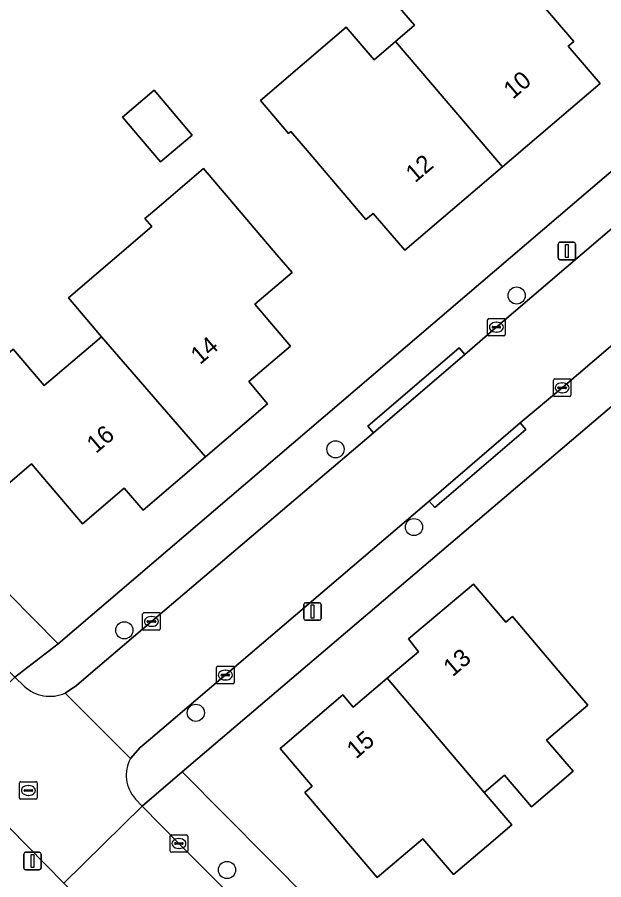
# Model space of a CAD drawing. Extents: x 161772 to 163126, y 383092 to 383917.
# Drawn here: x 162350.56 to 162384.01, y 383333.76 to 383382.94 of the extents above; entities that cross this region are included whole.
import ezdxf

# ---------------------------------------------------------------- set-up
doc = ezdxf.new("R2010")
doc.units = 0
for name, color, linetype in [('IMGEO_Boom', 7, 'Continuous'), ('IMGEO_Erf', 7, 'Continuous'), ('IMGEO_Kolk', 7, 'Continuous'), ('IMGEO_Lichtmast', 7, 'Continuous'), ('IMGEO_Pand', 7, 'Continuous'), ('IMGEO_Pand_nummerreeks', 7, 'Continuous'), ('IMGEO_Rijbaan_lokaal_open', 7, 'Continuous'), ('IMGEO_Rioolput', 7, 'Continuous'), ('IMGEO_Voetpad_open', 7, 'Continuous')]:
    doc.layers.add(name, color=color, linetype=linetype)

msp = doc.modelspace()

# ---------------------------------------------------------------- linework, layer by layer
at = {"layer": 'IMGEO_Boom'}
for centre in [(162379.04, 383367.075), (162368.713, 383358.307), (162373.187, 383353.871), (162356.666, 383347.986), (162360.745, 383343.284), (162362.523, 383334.322)]:
    msp.add_circle(centre, 0.489, dxfattribs=at)
at = {"layer": 'IMGEO_Erf'}
for points in [[(162439.546, 383475.883), (162426.801, 383475.456), (162425.429, 383475.046), (162424.669, 383474.563), (162400.868, 383453.897), (162399.336, 383452.584), (162328.478, 383391.862), (162318.405, 383382.124), (162326.388, 383374.044), (162352.897, 383347.213), (162466.894, 383444.571), (162467.039, 383444.858), (162466.94, 383445.164), (162440.986, 383475.293)], [(162461.918, 383426.682), (162359.973, 383339.918), (162381.807, 383317.904), (162384.224, 383315.47)]]:
    msp.add_lwpolyline(points, dxfattribs=at)
for points in [[(162370.912, 383380.509), (162372.132, 383381.551), (162373.218, 383382.478), (162371.636, 383384.331), (162374.101, 383386.436), (162375.688, 383384.577), (162378.025, 383386.571), (162379.055, 383385.363), (162382.301, 383381.56), (162381.988, 383381.293), (162383.805, 383379.165), (162378.232, 383374.408), (162372.659, 383369.651), (162370.864, 383371.755), (162370.449, 383371.401), (162367.203, 383375.204), (162366.163, 383376.422), (162366.029, 383376.308), (162364.427, 383378.184), (162369.326, 383382.367)], [(162360.538, 383376.225), (162358.737, 383374.688), (162356.562, 383377.237), (162358.362, 383378.774)], [(162365.371, 383369.394), (162366.23, 383368.388), (162364.106, 383366.576), (162366.143, 383364.188), (162363.77, 383362.162), (162364.841, 383360.907), (162361.288, 383357.873), (162357.733, 383354.839), (162356.662, 383356.094), (162354.282, 383354.062), (162351.374, 383357.47), (162348.903, 383355.36), (162345.229, 383359.665), (162349.032, 383362.912), (162350.325, 383364.016), (162352.098, 383361.94), (162355.361, 383364.726), (162353.474, 383366.936), (162358.233, 383370.999), (162357.84, 383371.459), (162358.161, 383371.733), (162358.651, 383372.151), (162361.176, 383374.307)], [(162378.428, 383348.445), (162378.803, 383348.765), (162382.043, 383344.957), (162383.093, 383343.724), (162380.748, 383341.728), (162382.263, 383339.949), (162379.881, 383337.922), (162378.343, 383339.729), (162377.188, 383338.746), (162378.775, 383336.898), (162377.326, 383335.665), (162375.439, 383334.059), (162373.698, 383336.105), (162371.096, 383333.89), (162366.965, 383338.743), (162367.388, 383339.103), (162365.564, 383341.246), (162369.123, 383344.299), (162369.711, 383343.607), (162371.651, 383345.251), (162373.44, 383346.766), (162372.865, 383347.493), (162376.578, 383350.619)]]:
    msp.add_lwpolyline(points, close=True, dxfattribs=at)
at = {"layer": 'IMGEO_Kolk'}
for p, q in [((162377.385, 383364.842), (162377.385, 383365.694)), ((162377.46, 383365.768), (162378.312, 383365.768)), ((162377.873, 383365.548), (162377.898, 383365.548)), ((162378.386, 383365.694), (162378.386, 383364.842)), ((162377.644, 383365.262), (162377.644, 383365.274)), ((162378.082, 383365.225), (162377.684, 383365.225)), ((162377.687, 383365.311), (162378.085, 383365.311)), ((162378.128, 383365.274), (162378.128, 383365.262)), ((162378.312, 383364.768), (162377.46, 383364.768)), ((162377.896, 383364.988), (162377.871, 383364.988)), ((162381.135, 383361.388), (162381.135, 383362.24)), ((162381.21, 383362.314), (162382.062, 383362.314)), ((162382.136, 383362.24), (162382.136, 383361.388)), ((162381.394, 383361.808), (162381.394, 383361.82)), ((162381.832, 383361.771), (162381.434, 383361.771)), ((162381.437, 383361.857), (162381.835, 383361.857)), ((162381.623, 383362.094), (162381.648, 383362.094)), ((162381.878, 383361.82), (162381.878, 383361.808)), ((162382.062, 383361.314), (162381.21, 383361.314)), ((162381.646, 383361.534), (162381.621, 383361.534)), ((162357.713, 383348.066), (162357.713, 383348.918)), ((162357.788, 383348.992), (162358.64, 383348.992)), ((162358.714, 383348.918), (162358.714, 383348.066)), ((162357.972, 383348.486), (162357.972, 383348.498)), ((162358.41, 383348.449), (162358.012, 383348.449)), ((162358.015, 383348.535), (162358.413, 383348.535)), ((162358.201, 383348.772), (162358.226, 383348.772)), ((162358.456, 383348.498), (162358.456, 383348.486)), ((162358.64, 383347.992), (162357.788, 383347.992)), ((162358.224, 383348.212), (162358.199, 383348.212)), ((162362.003, 383345.933), (162362.855, 383345.933)), ((162361.928, 383345.007), (162361.928, 383345.859)), ((162362.187, 383345.427), (162362.187, 383345.439)), ((162362.625, 383345.39), (162362.227, 383345.39)), ((162362.23, 383345.476), (162362.628, 383345.476)), ((162362.416, 383345.713), (162362.441, 383345.713)), ((162362.671, 383345.439), (162362.671, 383345.427)), ((162362.929, 383345.859), (162362.929, 383345.007)), ((162362.855, 383344.933), (162362.003, 383344.933)), ((162362.439, 383345.153), (162362.414, 383345.153)), ((162359.279, 383335.403), (162359.279, 383336.255)), ((162359.354, 383336.329), (162360.206, 383336.329)), ((162359.767, 383336.109), (162359.792, 383336.109)), ((162360.28, 383336.255), (162360.28, 383335.403)), ((162359.538, 383335.823), (162359.538, 383335.835)), ((162359.976, 383335.786), (162359.578, 383335.786)), ((162359.581, 383335.872), (162359.979, 383335.872)), ((162359.79, 383335.549), (162359.765, 383335.549)), ((162360.022, 383335.835), (162360.022, 383335.823)), ((162360.206, 383335.329), (162359.354, 383335.329))]:
    msp.add_line(p, q, dxfattribs=at)
for points in [[(162377.385, 383364.842), (162377.385, 383365.694)], [(162377.46, 383365.768), (162378.312, 383365.768)], [(162378.386, 383365.694), (162378.386, 383364.842)], [(162378.312, 383364.768), (162377.46, 383364.768)], [(162381.135, 383361.388), (162381.135, 383362.24)], [(162381.21, 383362.314), (162382.062, 383362.314)], [(162382.136, 383362.24), (162382.136, 383361.388)], [(162382.062, 383361.314), (162381.21, 383361.314)], [(162357.713, 383348.066), (162357.713, 383348.918)], [(162357.788, 383348.992), (162358.64, 383348.992)], [(162358.714, 383348.918), (162358.714, 383348.066)], [(162358.64, 383347.992), (162357.788, 383347.992)], [(162362.003, 383345.933), (162362.855, 383345.933)], [(162361.928, 383345.007), (162361.928, 383345.859)], [(162362.929, 383345.859), (162362.929, 383345.007)], [(162362.855, 383344.933), (162362.003, 383344.933)], [(162359.279, 383335.403), (162359.279, 383336.255)], [(162359.354, 383336.329), (162360.206, 383336.329)], [(162360.28, 383336.255), (162360.28, 383335.403)], [(162360.206, 383335.329), (162359.354, 383335.329)]]:
    msp.add_lwpolyline(points, dxfattribs=at)
for centre, radius, start, end in [((162377.462, 383365.692), 0.0765, 91.552, 178.448), ((162377.462, 383365.692), 0.0765, 91.552, 178.448), ((162378.31, 383365.692), 0.0765, 1.552, 88.448), ((162378.31, 383365.692), 0.0765, 1.552, 88.448), ((162377.684, 383365.271), 0.0403, 85.8775, 175.7526), ((162377.681, 383365.261), 0.0366, 178.938, 274.7102), ((162378.085, 383365.268), 0.043, 264.8664, 352.4533), ((162378.089, 383365.273), 0.0386, 1.7309, 96.639), ((162377.462, 383364.844), 0.0765, 181.552, 268.448), ((162377.462, 383364.844), 0.0765, 181.552, 268.448), ((162378.31, 383364.844), 0.0765, 271.552, 358.448), ((162378.31, 383364.844), 0.0765, 271.552, 358.448), ((162381.212, 383362.238), 0.0765, 91.552, 178.448), ((162381.212, 383362.238), 0.0765, 91.552, 178.448), ((162382.06, 383362.238), 0.0765, 1.552, 88.448), ((162382.06, 383362.238), 0.0765, 1.552, 88.448), ((162381.434, 383361.817), 0.0403, 85.8775, 175.7526), ((162381.431, 383361.807), 0.0366, 178.938, 274.7102), ((162381.835, 383361.814), 0.043, 264.8664, 352.4533), ((162381.839, 383361.819), 0.0386, 1.7309, 96.639), ((162381.212, 383361.39), 0.0765, 181.552, 268.448), ((162381.212, 383361.39), 0.0765, 181.552, 268.448), ((162382.06, 383361.39), 0.0765, 271.552, 358.448), ((162382.06, 383361.39), 0.0765, 271.552, 358.448), ((162357.79, 383348.916), 0.0765, 91.552, 178.448), ((162357.79, 383348.916), 0.0765, 91.552, 178.448), ((162358.638, 383348.916), 0.0765, 1.552, 88.448), ((162358.638, 383348.916), 0.0765, 1.552, 88.448), ((162358.012, 383348.495), 0.0403, 85.8775, 175.7526), ((162358.009, 383348.485), 0.0366, 178.938, 274.7102), ((162358.413, 383348.492), 0.043, 264.8664, 352.4533), ((162358.417, 383348.497), 0.0386, 1.7309, 96.639), ((162357.79, 383348.068), 0.0765, 181.552, 268.448), ((162357.79, 383348.068), 0.0765, 181.552, 268.448), ((162358.638, 383348.068), 0.0765, 271.552, 358.448), ((162358.638, 383348.068), 0.0765, 271.552, 358.448), ((162362.005, 383345.857), 0.0765, 91.552, 178.448), ((162362.005, 383345.857), 0.0765, 91.552, 178.448), ((162362.853, 383345.857), 0.0765, 1.552, 88.448), ((162362.853, 383345.857), 0.0765, 1.552, 88.448), ((162362.227, 383345.436), 0.0403, 85.8775, 175.7526), ((162362.224, 383345.426), 0.0366, 178.938, 274.7102), ((162362.628, 383345.433), 0.043, 264.8664, 352.4533), ((162362.632, 383345.438), 0.0386, 1.7309, 96.639), ((162362.005, 383345.009), 0.0765, 181.552, 268.448), ((162362.005, 383345.009), 0.0765, 181.552, 268.448), ((162362.853, 383345.009), 0.0765, 271.552, 358.448), ((162362.853, 383345.009), 0.0765, 271.552, 358.448), ((162359.356, 383336.253), 0.0765, 91.552, 178.448), ((162359.356, 383336.253), 0.0765, 91.552, 178.448), ((162360.204, 383336.253), 0.0765, 1.552, 88.448), ((162360.204, 383336.253), 0.0765, 1.552, 88.448), ((162359.578, 383335.832), 0.0403, 85.8775, 175.7526), ((162359.575, 383335.822), 0.0366, 178.938, 274.7102), ((162359.979, 383335.829), 0.043, 264.8664, 352.4533), ((162359.983, 383335.834), 0.0386, 1.7309, 96.639), ((162359.356, 383335.405), 0.0765, 181.552, 268.448), ((162359.356, 383335.405), 0.0765, 181.552, 268.448), ((162360.204, 383335.405), 0.0765, 271.552, 358.448), ((162360.204, 383335.405), 0.0765, 271.552, 358.448)]:
    msp.add_arc(centre, radius, start, end, dxfattribs=at)
for centre, major_axis, ratio, start_param, end_param in [((162377.872, 383365.268), (-0.387, 0.002), 0.722429, 4.712389, 7.853982), ((162377.897, 383365.268), (-0.39, 0.002), 0.717154, 1.570796, 4.712389), ((162381.622, 383361.814), (-0.387, 0.002), 0.722429, 4.712389, 7.853982), ((162381.647, 383361.814), (-0.39, 0.002), 0.717154, 1.570796, 4.712389), ((162358.2, 383348.492), (-0.387, 0.002), 0.722429, 4.712389, 7.853982), ((162358.225, 383348.492), (-0.39, 0.002), 0.717154, 1.570796, 4.712389), ((162362.415, 383345.433), (-0.387, 0.002), 0.722429, 4.712389, 7.853982), ((162362.44, 383345.433), (-0.39, 0.002), 0.717154, 1.570796, 4.712389), ((162359.766, 383335.829), (-0.387, 0.002), 0.722429, 4.712389, 7.853982), ((162359.791, 383335.829), (-0.39, 0.002), 0.717154, 1.570796, 4.712389)]:
    msp.add_ellipse(centre, major_axis=major_axis, ratio=ratio, start_param=start_param, end_param=end_param, dxfattribs=at)
at = {"layer": 'IMGEO_Lichtmast'}
for p, q in [((162381.41, 383369.21), (162381.41, 383370.01)), ((162381.41, 383370.01), (162381.41, 383369.21)), ((162381.51, 383370.11), (162382.3, 383370.11)), ((162382.3, 383370.11), (162381.51, 383370.11)), ((162382.4, 383370.01), (162382.4, 383369.21)), ((162382.4, 383369.21), (162382.4, 383370.01)), ((162382.3, 383369.11), (162381.51, 383369.11)), ((162381.51, 383369.11), (162382.3, 383369.11)), ((162366.899, 383348.656), (162366.899, 383349.456)), ((162366.899, 383349.456), (162366.899, 383348.656)), ((162366.999, 383349.556), (162367.789, 383349.556)), ((162367.789, 383349.556), (162366.999, 383349.556)), ((162367.889, 383349.456), (162367.889, 383348.656)), ((162367.889, 383348.656), (162367.889, 383349.456)), ((162367.789, 383348.556), (162366.999, 383348.556)), ((162366.999, 383348.556), (162367.789, 383348.556)), ((162350.928, 383334.431), (162350.928, 383335.231)), ((162350.928, 383335.231), (162350.928, 383334.431)), ((162351.028, 383335.331), (162351.818, 383335.331)), ((162351.818, 383335.331), (162351.028, 383335.331)), ((162351.918, 383335.231), (162351.918, 383334.431)), ((162351.918, 383334.431), (162351.918, 383335.231)), ((162351.818, 383334.331), (162351.028, 383334.331)), ((162351.028, 383334.331), (162351.818, 383334.331))]:
    msp.add_line(p, q, dxfattribs=at)
for points in [[(162381.83, 383369.985), (162381.98, 383369.985), (162381.98, 383369.235), (162381.83, 383369.235), (162381.83, 383369.985)], [(162367.319, 383349.431), (162367.469, 383349.431), (162367.469, 383348.681), (162367.319, 383348.681), (162367.319, 383349.431)], [(162351.348, 383335.206), (162351.498, 383335.206), (162351.498, 383334.456), (162351.348, 383334.456), (162351.348, 383335.206)]]:
    msp.add_lwpolyline(points, dxfattribs=at)
for centre, start, end in [((162381.51, 383370.01), 90, 180), ((162381.51, 383370.01), 90, 180), ((162382.3, 383370.01), 0, 90), ((162382.3, 383370.01), 360, 90), ((162381.51, 383369.21), 180, 270), ((162381.51, 383369.21), 180, 270), ((162382.3, 383369.21), 270, 0), ((162382.3, 383369.21), 270, 0), ((162366.999, 383349.456), 90, 180), ((162366.999, 383349.456), 90, 180), ((162367.789, 383349.456), 0, 90), ((162367.789, 383349.456), 360, 90), ((162366.999, 383348.656), 180, 270), ((162366.999, 383348.656), 180, 270), ((162367.789, 383348.656), 270, 0), ((162367.789, 383348.656), 270, 0), ((162351.028, 383335.231), 90, 180), ((162351.028, 383335.231), 90, 180), ((162351.818, 383335.231), 0, 90), ((162351.818, 383335.231), 360, 90), ((162351.028, 383334.431), 180, 270), ((162351.028, 383334.431), 180, 270), ((162351.818, 383334.431), 270, 0), ((162351.818, 383334.431), 270, 0)]:
    msp.add_arc(centre, 0.1, start, end, dxfattribs=at)
at = {"layer": 'IMGEO_Pand'}
for points in [[(162378.232, 383374.408), (162383.805, 383379.165), (162381.988, 383381.293), (162382.301, 383381.56), (162379.055, 383385.363), (162378.025, 383386.571), (162375.688, 383384.577), (162374.101, 383386.436), (162371.636, 383384.331), (162373.218, 383382.478), (162372.132, 383381.551)], [(162378.232, 383374.408), (162372.132, 383381.551), (162370.912, 383380.509), (162369.326, 383382.367), (162364.427, 383378.184), (162366.029, 383376.308), (162366.163, 383376.422), (162367.203, 383375.204), (162370.449, 383371.401), (162370.864, 383371.755), (162372.659, 383369.651)], [(162358.737, 383374.688), (162360.538, 383376.225), (162358.362, 383378.774), (162356.562, 383377.237)], [(162357.84, 383371.459), (162358.233, 383370.999), (162353.474, 383366.936), (162355.361, 383364.726), (162361.288, 383357.873), (162364.841, 383360.907), (162363.77, 383362.162), (162366.143, 383364.188), (162364.106, 383366.576), (162366.23, 383368.388), (162365.371, 383369.394), (162361.176, 383374.307), (162358.651, 383372.151), (162358.161, 383371.733)], [(162355.361, 383364.726), (162352.098, 383361.94), (162350.325, 383364.016), (162349.032, 383362.912), (162345.229, 383359.665), (162348.903, 383355.36), (162351.374, 383357.47), (162354.282, 383354.062), (162356.662, 383356.094), (162357.733, 383354.839), (162361.288, 383357.873)], [(162377.188, 383338.746), (162378.343, 383339.729), (162379.881, 383337.922), (162382.263, 383339.949), (162380.748, 383341.728), (162383.093, 383343.724), (162382.043, 383344.957), (162378.803, 383348.765), (162378.428, 383348.445), (162376.578, 383350.619), (162372.865, 383347.493), (162373.44, 383346.766), (162371.651, 383345.251)], [(162377.188, 383338.746), (162371.651, 383345.251), (162369.711, 383343.607), (162369.123, 383344.299), (162365.564, 383341.246), (162367.388, 383339.103), (162366.965, 383338.743), (162371.096, 383333.89), (162373.698, 383336.105), (162375.439, 383334.059), (162377.326, 383335.665), (162378.775, 383336.898)]]:
    msp.add_lwpolyline(points, close=True, dxfattribs=at)
at = {"layer": 'IMGEO_Rijbaan_lokaal_open'}
for points in [[(162406.665, 383389.811), (162396.585, 383381.239), (162394.968, 383379.876), (162388.646, 383374.474), (162377.951, 383365.322), (162376.079, 383363.71), (162370.876, 383359.251), (162358.215, 383348.491), (162354.626, 383345.431), (162353.931, 383344.839), (162353.291, 383344.405), (162357.022, 383340.671), (162357.578, 383341.298), (162358.156, 383341.791), (162374.059, 383355.357), (162379.237, 383359.806), (162381.654, 383361.832), (162392.472, 383371.061), (162397.667, 383375.493), (162410.454, 383386.374)], [(162350.947, 383344.803), (162350.426, 383345.321), (162345.952, 383340.94), (162353.225, 383333.575), (162357.692, 383337.967), (162357.311, 383338.364)], [(162357.022, 383340.671), (162353.291, 383344.405)]]:
    msp.add_lwpolyline(points, dxfattribs=at)
msp.add_lwpolyline([(162375.636, 383319.997), (162372.869, 383322.778), (162359.792, 383335.814), (162357.692, 383337.967), (162353.225, 383333.575), (162361.468, 383325.229), (162364.211, 383322.452), (162375.558, 383310.962), (162377.602, 383308.892), (162386.554, 383299.828), (162387.917, 383298.355), (162388.039, 383298.461), (162392.678, 383302.548), (162390.17, 383304.949), (162385.594, 383309.596), (162381.984, 383313.512), (162379.619, 383315.932)], close=True, dxfattribs=at)
for centre, radius, start, end in [((162352.419, 383346.373), 2.152, 226.8384, 293.8883), ((162358.735, 383339.714), 1.962, 150.8067, 223.4739)]:
    msp.add_arc(centre, radius, start, end, dxfattribs=at)
at = {"layer": 'IMGEO_Rioolput'}
for p, q in [((162350.694, 383338.43), (162350.694, 383339.282)), ((162350.769, 383339.356), (162351.621, 383339.356)), ((162351.182, 383339.136), (162351.207, 383339.136)), ((162351.695, 383339.282), (162351.695, 383338.43)), ((162350.953, 383338.85), (162350.953, 383338.862)), ((162351.391, 383338.813), (162350.993, 383338.813)), ((162350.996, 383338.899), (162351.394, 383338.899)), ((162351.205, 383338.576), (162351.18, 383338.576)), ((162351.437, 383338.862), (162351.437, 383338.85)), ((162351.621, 383338.356), (162350.769, 383338.356))]:
    msp.add_line(p, q, dxfattribs=at)
for points in [[(162350.694, 383338.43), (162350.694, 383339.282)], [(162350.769, 383339.356), (162351.621, 383339.356)], [(162351.695, 383339.282), (162351.695, 383338.43)], [(162351.621, 383338.356), (162350.769, 383338.356)]]:
    msp.add_lwpolyline(points, dxfattribs=at)
for centre, radius, start, end in [((162350.771, 383339.28), 0.0765, 91.552, 178.448), ((162350.771, 383339.28), 0.0765, 91.552, 178.448), ((162351.619, 383339.28), 0.0765, 1.552, 88.448), ((162351.619, 383339.28), 0.0765, 1.552, 88.448), ((162350.993, 383338.859), 0.0403, 85.8775, 175.7526), ((162350.99, 383338.849), 0.0366, 178.938, 274.7102), ((162351.394, 383338.856), 0.043, 264.8664, 352.4533), ((162351.398, 383338.861), 0.0386, 1.7309, 96.639), ((162350.771, 383338.432), 0.0765, 181.552, 268.448), ((162350.771, 383338.432), 0.0765, 181.552, 268.448), ((162351.619, 383338.432), 0.0765, 271.552, 358.448), ((162351.619, 383338.432), 0.0765, 271.552, 358.448)]:
    msp.add_arc(centre, radius, start, end, dxfattribs=at)
for centre, major_axis, ratio, start_param, end_param in [((162351.181, 383338.856), (-0.387, 0.002), 0.722429, 4.712389, 7.853982), ((162351.206, 383338.856), (-0.39, 0.002), 0.717154, 1.570796, 4.712389)]:
    msp.add_ellipse(centre, major_axis=major_axis, ratio=ratio, start_param=start_param, end_param=end_param, dxfattribs=at)
at = {"layer": 'IMGEO_Voetpad_open'}
for points in [[(162464.712, 383439.31), (162467.401, 383441.644), (162468.583, 383442.649), (162469.273, 383443.237), (162466.94, 383445.164), (162467.039, 383444.858), (162466.894, 383444.571), (162352.897, 383347.213), (162350.426, 383345.321), (162350.947, 383344.803)], [(162357.311, 383338.364), (162357.692, 383337.967), (162359.973, 383339.918), (162461.918, 383426.682)], [(162353.291, 383344.405), (162353.931, 383344.839), (162354.626, 383345.431), (162358.215, 383348.491), (162370.876, 383359.251), (162370.551, 383359.63), (162375.754, 383364.089), (162376.079, 383363.71), (162377.951, 383365.322), (162388.646, 383374.474), (162388.322, 383374.854), (162394.644, 383380.256), (162394.968, 383379.876), (162396.585, 383381.239), (162406.665, 383389.811)], [(162410.454, 383386.374), (162397.667, 383375.493), (162397.991, 383375.113), (162392.796, 383370.681), (162392.472, 383371.061), (162381.654, 383361.832), (162379.237, 383359.806), (162379.562, 383359.427), (162374.384, 383354.978), (162374.059, 383355.357), (162358.156, 383341.791), (162357.578, 383341.298), (162357.022, 383340.671)], [(162324.653, 383371.591), (162325.183, 383371.049), (162327.978, 383368.198), (162330.709, 383365.404), (162331.065, 383365.752), (162333.652, 383363.106), (162333.295, 383362.757), (162341.795, 383354.059), (162344.481, 383351.317), (162344.839, 383351.667), (162347.461, 383348.986), (162347.103, 383348.636), (162350.426, 383345.321), (162352.897, 383347.213), (162326.388, 383374.044), (162318.405, 383382.124)], [(162318.286, 383364.906), (162380.015, 383302.296), (162385.194, 383297.049), (162385.195, 383296.277), (162387.917, 383298.355), (162386.554, 383299.828), (162377.602, 383308.892), (162377.341, 383308.635), (162375.306, 383310.713), (162375.558, 383310.962), (162364.211, 383322.452), (162363.982, 383322.224), (162361.236, 383324.999), (162361.468, 383325.229), (162353.225, 383333.575), (162345.952, 383340.94), (162335.461, 383351.562)]]:
    msp.add_lwpolyline(points, dxfattribs=at)
for points in [[(162370.876, 383359.251), (162376.079, 383363.71), (162375.754, 383364.089), (162370.551, 383359.63)], [(162379.237, 383359.806), (162374.059, 383355.357), (162374.384, 383354.978), (162379.562, 383359.427)], [(162359.973, 383339.918), (162357.692, 383337.967), (162359.792, 383335.814), (162372.869, 383322.778), (162373.204, 383323.117), (162375.987, 383320.352), (162375.636, 383319.997), (162379.619, 383315.932), (162381.807, 383317.904)]]:
    msp.add_lwpolyline(points, close=True, dxfattribs=at)
for centre, radius, start, end in [((162352.419, 383346.373), 2.152, 226.8384, 293.8883), ((162358.735, 383339.714), 1.962, 150.8067, 223.4739)]:
    msp.add_arc(centre, radius, start, end, dxfattribs=at)

# ---------------------------------------------------------------- texts
at = {"layer": 'IMGEO_Pand_nummerreeks'}
for s, rotation, p in [('10', 40.4834, (162378.826, 383378.228)), ('12', 40.4834, (162373.248, 383373.467)), ('14', 40.4909, (162360.983, 383363.096)), ('16', 40.4881, (162355.052, 383358.033)), ('13', 40.398, (162375.39, 383345.301)), ('15', 40.398, (162369.883, 383340.615))]:
    msp.add_text(s, height=1, rotation=rotation, dxfattribs=at).set_placement(p)

doc.saveas('drawing.dxf')
